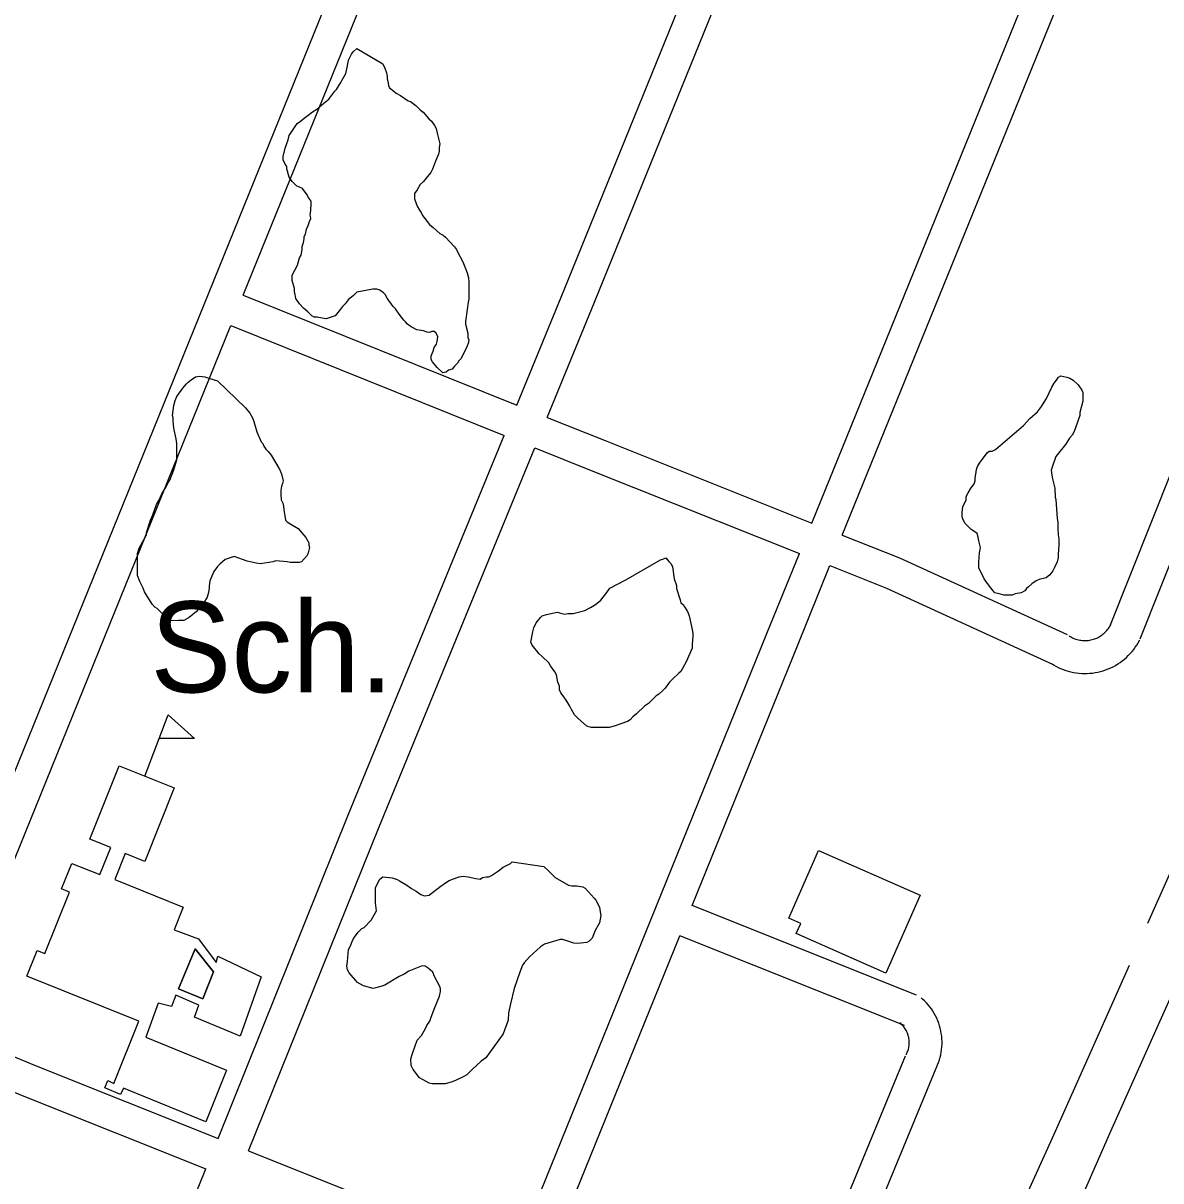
# Model space of a CAD drawing. Extents: x 3677843 to 3715951, y 511991 to 537744.
# Drawn here: x 3701959 to 3702998, y 530562 to 531620 of the extents above; entities that cross this region are included whole.
import ezdxf

# ---------------------------------------------------------------- set-up
doc = ezdxf.new("R2010")
doc.units = 0
for name, color, linetype in [('V-BLDG-IDEN', 7, 'Continuous'), ('V-BLDG-OTLN', 7, 'Continuous'), ('V-ROAD-CNTR', 7, 'Continuous'), ('V-SITE-VEGE', 7, 'Continuous'), ('V-TOPO-SHOR', 7, 'Continuous')]:
    doc.layers.add(name, color=color, linetype=linetype)

msp = doc.modelspace()

# ---------------------------------------------------------------- linework, layer by layer
at = {"layer": 'V-BLDG-OTLN'}
msp.add_line((3702070.4, 530931.8), (3702091.8, 530987.8), dxfattribs=at)
for points in [[(3702091.8, 530987.8), (3702115.7, 530966.3), (3702083.5, 530966.3)], [(3701962.5, 530749.1), (3701972, 530772.7), (3701979.2, 530769.8), (3702001.7, 530826), (3701994.3, 530828.9), (3702003.6, 530852.2), (3702029.4, 530841.9), (3702039.3, 530866.7), (3702020.1, 530874.4), (3702046.9, 530941.4), (3702097.3, 530921.3), (3702070.3, 530853.9), (3702052.4, 530861.1), (3702042.9, 530837.3), (3702105.5, 530812.2), (3702097.2, 530791.6), (3702119.5, 530783.4), (3702135.5, 530761.7), (3702137.1, 530767.3), (3702176.5, 530748.7), (3702157.6, 530694.5), (3702115.7, 530711.6), (3702119.8, 530722.6), (3702098.7, 530731.7), (3702094.6, 530721.6), (3702082.6, 530724.5), (3702071.2, 530693.3), (3702145, 530663.3), (3702126, 530616), (3702051, 530647), (3702048.2, 530641), (3702034, 530647.3), (3702036.5, 530653.9), (3702042.2, 530651.1), (3702065, 530708.1)], [(3702685.6, 530863.8), (3702778.4, 530823), (3702747.2, 530752), (3702665.3, 530788), (3702669.4, 530797.4), (3702658.5, 530802.1)], [(3702101.1, 530737.6), (3702116.3, 530774.2), (3702133, 530753), (3702123.3, 530728.4)], [(3702101.1, 530737.6), (3702123.3, 530728.4), (3702133, 530753), (3702116.3, 530774.2)]]:
    msp.add_lwpolyline(points, close=True, dxfattribs=at)
at = {"layer": 'V-ROAD-CNTR'}
for points in [[(3701860.7, 530712.8), (3701904.4, 530820.5), (3702261.5, 531700.9), (3702468.9, 532205.8)], [(3702160.1, 531371.2), (3702289.2, 531689.6), (3702496.7, 532194.4)], [(3702410.1, 531270.7), (3702453.3, 531375.9), (3702625.4, 531799.9), (3702761.6, 532121.7)], [(3702979.5, 531057.3), (3703093.9, 531344.4), (3703231.9, 531683.1), (3703252.5, 531732.1), (3703253.2, 531746.6), (3703250.7, 531762.3), (3703244, 531773.7), (3703231.3, 531789.2), (3703213.4, 531803.5), (3703027.9, 531883.7), (3702746.4, 532008.7)], [(3702437.9, 531259.5), (3702481.1, 531364.6), (3702653.1, 531788.4), (3702734.7, 531981)], [(3702679.5, 531163), (3702969.5, 531876.9)], [(3702707.4, 531151.9), (3702996.9, 531864.7)], [(3702951.6, 531068.5), (3703066.1, 531355.6), (3703204.1, 531694.6), (3703222.8, 531738.9), (3703223.1, 531745), (3703222, 531752), (3703219.3, 531756.5), (3703210.1, 531767.7), (3703197.8, 531777.5), (3703015.9, 531856.3), (3702996.9, 531864.7)], [(3702160.1, 531371.2), (3702410.1, 531270.7)], [(3701888.4, 530701.4), (3701932.2, 530809.2), (3702148.8, 531343.4)], [(3702148.8, 531343.4), (3702398.7, 531243)], [(3702437.9, 531259.5), (3702490.7, 531238.3), (3702679.5, 531163)], [(3702137.4, 530600.9), (3702256.5, 530897), (3702398.7, 531243)], [(3702165.2, 530589.7), (3702284.3, 530885.7), (3702426.5, 531231.8)], [(3702426.5, 531231.8), (3702479.6, 531210.4), (3702668.3, 531135.2)], [(3702707.4, 531151.9), (3702759.6, 531131.1), (3702912.6, 531061.1)], [(3702407.7, 530492.6), (3702638.6, 531062.1), (3702668.3, 531135.2)], [(3702570.2, 530813.7), (3702666.4, 531050.8), (3702696.1, 531124.1)], [(3702696.1, 531124.1), (3702747.8, 531103.5), (3702900.1, 531033.8)], [(3702914.4, 531060.1), (3702915.6, 531059.3), (3702916.6, 531058.8), (3702917.6, 531058.2), (3702918.7, 531057.7), (3702919.8, 531057.3), (3702920.8, 531056.9), (3702921.9, 531056.6), (3702923.1, 531056.3), (3702924.2, 531056.1), (3702925.3, 531055.9), (3702926.5, 531055.7), (3702927.6, 531055.7), (3702928.8, 531055.6), (3702929.9, 531055.6), (3702931.1, 531055.7), (3702932.2, 531055.8), (3702933.3, 531056), (3702934.5, 531056.2), (3702935.6, 531056.5), (3702936.7, 531056.8), (3702937.8, 531057.1), (3702938.9, 531057.5), (3702939.9, 531058), (3702941, 531058.5), (3702942, 531059.1), (3702943, 531059.6), (3702943.9, 531060.3), (3702944.8, 531061), (3702945.7, 531061.7), (3702946.6, 531062.4), (3702947.4, 531063.2), (3702948.2, 531064.1), (3702949, 531064.9), (3702949.7, 531065.8), (3702950.4, 531066.7), (3702951, 531067.7), (3702951.6, 531068.7), (3702952.3, 531069.9), (3702952.2, 531069.8)], [(3702898.4, 531034.7), (3702900.2, 531033.6), (3702902.4, 531032.4), (3702904.6, 531031.2), (3702906.8, 531030.2), (3702909.1, 531029.3), (3702911.4, 531028.4), (3702913.8, 531027.7), (3702916.2, 531027.1), (3702918.6, 531026.6), (3702921.1, 531026.2), (3702923.5, 531025.9), (3702926, 531025.7), (3702928.5, 531025.6), (3702930.9, 531025.6), (3702933.4, 531025.8), (3702935.9, 531026), (3702938.3, 531026.4), (3702940.7, 531026.8), (3702943.1, 531027.4), (3702945.5, 531028.1), (3702947.9, 531028.9), (3702950.2, 531029.8), (3702952.5, 531030.7), (3702954.7, 531031.8), (3702956.9, 531033), (3702959, 531034.3), (3702961, 531035.6), (3702963, 531037.1), (3702965, 531038.7), (3702966.8, 531040.3), (3702968.6, 531042), (3702970.3, 531043.8), (3702972, 531045.6), (3702973.5, 531047.6), (3702975, 531049.6), (3702976.4, 531051.6), (3702977.6, 531053.7), (3702978.7, 531055.7), (3702978.8, 531056)], [(3702775.2, 530731.9), (3702570.2, 530813.7)], [(3702300.2, 530147.8), (3702363.9, 530304.7), (3702559, 530785.9)], [(3702764.1, 530704), (3702559, 530785.9)], [(3702792.5, 530664), (3702793.5, 530665.9), (3702794.4, 530668.2), (3702795.3, 530670.4), (3702796.1, 530672.7), (3702796.8, 530675.1), (3702797.3, 530677.4), (3702797.8, 530679.8), (3702798.1, 530682.3), (3702798.3, 530684.7), (3702798.5, 530687.1), (3702798.5, 530689.5), (3702798.4, 530692), (3702798.2, 530694.4), (3702797.8, 530696.8), (3702797.4, 530699.2), (3702796.9, 530701.6), (3702796.2, 530703.9), (3702795.4, 530706.2), (3702794.6, 530708.5), (3702793.6, 530710.8), (3702792.5, 530712.9), (3702791.4, 530715.1), (3702790.1, 530717.2), (3702788.8, 530719.2), (3702787.3, 530721.1), (3702785.8, 530723), (3702784.2, 530724.9), (3702782.4, 530726.6), (3702780.7, 530728.2), (3702779.5, 530729.3)], [(3702765.7, 530677.4), (3702766.3, 530678.6), (3702766.7, 530679.6), (3702767.1, 530680.6), (3702767.4, 530681.6), (3702767.7, 530682.6), (3702768, 530683.7), (3702768.2, 530684.7), (3702768.3, 530685.8), (3702768.4, 530686.8), (3702768.5, 530687.9), (3702768.5, 530689), (3702768.4, 530690), (3702768.3, 530691.1), (3702768.2, 530692.1), (3702768, 530693.2), (3702767.8, 530694.2), (3702767.5, 530695.2), (3702767.1, 530696.3), (3702766.8, 530697.2), (3702766.3, 530698.2), (3702765.9, 530699.2), (3702765.4, 530700.1), (3702764.8, 530701), (3702764.2, 530701.9), (3702763.6, 530702.8), (3702762.9, 530703.6), (3702762.2, 530704.4), (3702761.5, 530705.1), (3702760.7, 530705.9), (3702759.9, 530706.6)], [(3701888.4, 530701.4), (3701971.2, 530667.4), (3702137.4, 530600.9)], [(3701877.2, 530673.6), (3701960, 530639.6), (3702126.2, 530573.1)], [(3702511.7, 530062), (3702765.2, 530676.4)], [(3702157.6, 529523.5), (3702277.1, 529530.7), (3702299.4, 529533.9), (3702310, 529539.5), (3702324.9, 529551.9), (3702333.7, 529565.8), (3702345.2, 529594.4), (3702513.6, 529988.1), (3702793, 530665)], [(3702165.2, 530589.7), (3702407.7, 530492.6)], [(3702001.9, 530268), (3702109.5, 530531.7), (3702126.2, 530573.1)]]:
    msp.add_lwpolyline(points, dxfattribs=at)
at = {"layer": 'V-SITE-VEGE'}
for points in [[(3702337.5, 531305.2), (3702333.1, 531310.2), (3702332, 531312.3), (3702332, 531315.6), (3702333.6, 531320), (3702334.7, 531323.2), (3702336.9, 531326.5), (3702337.5, 531328.7), (3702338, 531333.1), (3702336.4, 531336.3), (3702334.7, 531338), (3702332.6, 531338), (3702330.4, 531336.9), (3702328.2, 531337.4), (3702324.9, 531338.5), (3702318.9, 531339.6), (3702313.5, 531342.3), (3702310.2, 531344.5), (3702308.6, 531346.7), (3702306.9, 531348.3), (3702302.6, 531353.8), (3702299.3, 531358.7), (3702297.1, 531360.9), (3702291.7, 531368.5), (3702290, 531371.8), (3702288.4, 531373.4), (3702285.1, 531375.6), (3702282.4, 531376.7), (3702278.6, 531376.7), (3702263.9, 531374), (3702261.1, 531370.7), (3702256.2, 531366.9), (3702253.5, 531363.1), (3702250.8, 531360.9), (3702249.1, 531358.2), (3702244.2, 531352.2), (3702236, 531349.5), (3702232.2, 531350), (3702227.8, 531351.1), (3702225.1, 531351.1), (3702222.9, 531352.2), (3702219.1, 531356), (3702215.3, 531359.3), (3702211.5, 531363.1), (3702208.2, 531368), (3702207.7, 531371.8), (3702207.1, 531374), (3702207.1, 531377.3), (3702205, 531384.4), (3702205, 531389.3), (3702209.9, 531398.6), (3702211.5, 531405.1), (3702213.1, 531407.8), (3702214.2, 531412.8), (3702214.2, 531415.5), (3702215.3, 531419.3), (3702215.9, 531422.6), (3702215.9, 531424.8), (3702217, 531426.9), (3702218.1, 531431.3), (3702219.7, 531434.6), (3702220.8, 531438.4), (3702221.9, 531441.1), (3702221.3, 531444.9), (3702221.9, 531448.2), (3702221.9, 531450.4), (3702222.4, 531453.1), (3702222.4, 531456.9), (3702219.7, 531460.7), (3702218.6, 531462.9), (3702214.3, 531468.4), (3702208.8, 531471.1), (3702205, 531474.9), (3702202.3, 531478.8), (3702200.1, 531486.4), (3702200.1, 531488.6), (3702198.5, 531490.8), (3702196.8, 531494.6), (3702196.8, 531497.8), (3702198.5, 531505.5), (3702201.2, 531513.1), (3702202.3, 531516.9), (3702209.4, 531527.8), (3702212.7, 531530), (3702215.9, 531532.7), (3702219.7, 531535.5), (3702223.6, 531538.7), (3702227.4, 531540.9), (3702231.8, 531544.7), (3702233.9, 531546.4), (3702238.3, 531550.2), (3702243.8, 531557.3), (3702245.4, 531558.9), (3702248.7, 531564.4), (3702251.4, 531569.3), (3702254.1, 531573.6), (3702255.2, 531579.1), (3702256.3, 531585.6), (3702259, 531591.1), (3702260.7, 531593.3), (3702264, 531596.5)], [(3702264, 531596.5), (3702287.9, 531582.3), (3702289.6, 531578.5), (3702291.2, 531574.2), (3702291.8, 531570.9), (3702291.8, 531568.7), (3702292.3, 531566.5), (3702292.8, 531562.7), (3702293.9, 531560.5), (3702297.8, 531557.3), (3702299.9, 531555.6), (3702303.8, 531553.4), (3702310.8, 531548.5), (3702313, 531548), (3702317.9, 531544.2), (3702321.7, 531540.3), (3702324.5, 531538.2), (3702329.9, 531532.1), (3702332.1, 531530), (3702334.8, 531526.1), (3702336.5, 531523.4), (3702337.6, 531518), (3702339.7, 531509.2), (3702339.2, 531506), (3702339.2, 531502.7), (3702338.6, 531500), (3702335.9, 531493.4), (3702333.2, 531486.3), (3702331.5, 531483.1), (3702329.9, 531480.9), (3702325, 531474.9), (3702321.7, 531472.2), (3702319, 531467.2), (3702316.8, 531464), (3702316.8, 531459.1), (3702319, 531452.5), (3702321.2, 531448.7), (3702322.8, 531446.5), (3702323.9, 531443.8), (3702330.4, 531435.6), (3702333.7, 531432.9), (3702339.7, 531427.4), (3702343, 531425.8), (3702345.1, 531424.1), (3702353.3, 531415.4), (3702355, 531412.7), (3702356.6, 531409.4), (3702359.9, 531403.4), (3702361.5, 531400.1), (3702362.6, 531396.9), (3702364.8, 531391.4), (3702365.9, 531387), (3702366.4, 531383.2), (3702366.4, 531367.4), (3702365.8, 531364.7), (3702364.7, 531358.1), (3702363.1, 531347.2), (3702363.1, 531344.5), (3702365.3, 531336.3), (3702365.3, 531332.5), (3702366.4, 531330.3), (3702365.8, 531327.1), (3702364.2, 531323.2), (3702359.3, 531313.4), (3702357.1, 531311.2), (3702356, 531309.1), (3702353.3, 531306.3), (3702351.1, 531303.6), (3702347.8, 531302.5), (3702345.6, 531300.9), (3702342.4, 531300.3), (3702337.5, 531305.2)], [(3702168.9, 531258.4), (3702170, 531255.7), (3702172.7, 531246.4), (3702176.5, 531237.1), (3702178.2, 531235.5), (3702179.2, 531233.3), (3702180.9, 531230.6), (3702183.1, 531228.4), (3702185.8, 531225.1), (3702192.9, 531213.1), (3702194, 531211), (3702195.6, 531206.6), (3702196.7, 531201.7), (3702196.1, 531199), (3702195.1, 531196.8), (3702194.5, 531193), (3702194.5, 531189.1), (3702195, 531184.2), (3702196.7, 531180.4), (3702197.2, 531175.5), (3702198.9, 531165.7), (3702200.5, 531164), (3702203.8, 531161.9), (3702210.3, 531158), (3702217.4, 531149.9), (3702219, 531147.1), (3702220.1, 531144.9), (3702220.1, 531142.8), (3702220.7, 531140.6), (3702219.6, 531135.7), (3702218.5, 531133.5), (3702213.6, 531127.5), (3702211.4, 531127), (3702203.2, 531127), (3702200.5, 531127.5), (3702190.1, 531128.6), (3702187.4, 531127.5), (3702175.9, 531125.9), (3702172.1, 531126.4), (3702163.9, 531128.1), (3702151.9, 531132.4), (3702143.7, 531129.7), (3702138.8, 531125.3), (3702136.7, 531123.2), (3702133.4, 531118.8), (3702129.6, 531110.1), (3702129, 531105.7), (3702129, 531103.5), (3702128.5, 531099.7), (3702127.4, 531095.4), (3702124.1, 531089.9), (3702119.2, 531083.9), (3702117.5, 531082.3), (3702111, 531076.8), (3702106.1, 531074.1), (3702101.2, 531074.1), (3702093, 531073.6), (3702091.4, 531075.2), (3702088.6, 531078.5), (3702085.9, 531080.6), (3702081.6, 531085), (3702079.4, 531086.1), (3702077.2, 531088.8), (3702070.1, 531100.3), (3702069, 531103.6), (3702065.7, 531109.6), (3702063.6, 531115), (3702063.6, 531135.2), (3702065.2, 531140.1), (3702071.8, 531152.1), (3702071.8, 531154.3), (3702075.6, 531165.7), (3702076.7, 531168.5), (3702077.8, 531170.6), (3702081, 531179.9), (3702083.2, 531183.7), (3702086, 531189.7), (3702090.3, 531196.8), (3702091.4, 531199.5), (3702093.1, 531202.3), (3702096.9, 531211.5), (3702099.6, 531220.8), (3702099.6, 531235.5), (3702099.1, 531239.9), (3702096.9, 531249.7), (3702096.4, 531256.3), (3702096.4, 531259), (3702095.8, 531261.2), (3702096.9, 531270.4), (3702098, 531274.8), (3702099.6, 531278.6), (3702105.1, 531286.3), (3702106.7, 531287.9), (3702108.4, 531290.1), (3702110, 531291.7), (3702112.7, 531293.9), (3702116.6, 531296.6), (3702120.4, 531297.2), (3702125.3, 531296.6), (3702129.6, 531295), (3702136.7, 531292.8)], [(3702136.7, 531292.8), (3702162.4, 531268.2), (3702166.2, 531263.3), (3702168.9, 531258.4)], [(3702462.1, 530779.4), (3702455, 530781.6), (3702451.8, 530782.7), (3702449.6, 530782.7), (3702435.4, 530778.3), (3702431.6, 530776.1), (3702421.7, 530766.9), (3702416.8, 530761.4), (3702415.2, 530759.2), (3702413, 530752.7), (3702407.6, 530738), (3702404.3, 530723.8), (3702402.6, 530715.6), (3702402.1, 530709.1), (3702397.7, 530696.5), (3702381.9, 530674.7), (3702377.5, 530671.4), (3702369.3, 530663.8), (3702364.4, 530658.9), (3702361.2, 530657.3), (3702354.1, 530654), (3702350.2, 530652.4), (3702344.8, 530650.7), (3702332.8, 530650.7), (3702330.1, 530651.3), (3702324.6, 530654.6), (3702321.3, 530656.2), (3702315.3, 530663.8), (3702313.7, 530667.7), (3702313.2, 530673.7), (3702314.8, 530678.6), (3702319.2, 530690.6), (3702323, 530694.9), (3702326.8, 530701.5), (3702327.9, 530704.2), (3702330.6, 530708), (3702331.7, 530710.7), (3702334.5, 530718.9), (3702339.4, 530730.9), (3702340.5, 530735.3), (3702340.5, 530737.5), (3702339.9, 530739.6), (3702335, 530748.9), (3702333.4, 530752.7), (3702329, 530756.6), (3702326.3, 530758.2), (3702323.6, 530758.7), (3702311.6, 530753.8), (3702307.2, 530751.1), (3702302.8, 530748.9), (3702289.7, 530740.8), (3702285.9, 530739.7), (3702278.8, 530738), (3702270.1, 530740.2), (3702264.7, 530743.5), (3702257, 530752.2), (3702255.4, 530754.9), (3702254.8, 530758.2), (3702255.4, 530762.6), (3702256.5, 530773.5), (3702258.1, 530776.8), (3702260.3, 530782.2), (3702262, 530784.9), (3702265.2, 530789.3), (3702268.5, 530792.6), (3702270.7, 530793.7), (3702277.2, 530800.2), (3702278.3, 530802.4), (3702282.1, 530808.9), (3702281.1, 530816), (3702281.1, 530830.2), (3702284.9, 530837.8), (3702287.6, 530840), (3702296.3, 530838.9), (3702300.7, 530837.3), (3702302.9, 530836.2), (3702308.9, 530832.9), (3702313.8, 530829.1), (3702318.1, 530826.9), (3702322.5, 530823.6), (3702325.8, 530822.6), (3702330.1, 530823.1), (3702331.8, 530824.7), (3702338.3, 530829.6), (3702341.1, 530831.8), (3702343.8, 530833.5), (3702347.6, 530836.2), (3702351.4, 530837.8), (3702357.4, 530840), (3702361.2, 530840.5), (3702365.6, 530840), (3702372.7, 530838.3), (3702376.5, 530837.8), (3702378.7, 530839.4), (3702382.5, 530840), (3702384.7, 530840), (3702386.9, 530841.1), (3702393.4, 530845.4), (3702397.8, 530848.7), (3702404.3, 530852), (3702406, 530853.6)], [(3702406, 530853.6), (3702434.9, 530849.2), (3702439.2, 530845.4), (3702445.2, 530839.4), (3702457.2, 530832.3), (3702460.5, 530831.8), (3702464.9, 530831.8), (3702470.3, 530830.7), (3702472.5, 530829.6), (3702480.7, 530820.3), (3702482.3, 530818.7), (3702485.6, 530812.1), (3702486.1, 530807.8), (3702486.7, 530804.5), (3702485.6, 530797.9), (3702484.5, 530795.8), (3702481.8, 530790.8), (3702479, 530783.8), (3702476.3, 530781), (3702474.1, 530779.9), (3702465.9, 530778.9), (3702462.1, 530779.4)]]:
    msp.add_lwpolyline(points, dxfattribs=at)
for points in [[(3702847.4, 531230.3), (3702873, 531252.1), (3702878.5, 531258.6), (3702885.6, 531264.6), (3702889.4, 531269.5), (3702891.6, 531273.4), (3702893.8, 531276.6), (3702898.7, 531287), (3702900.9, 531290.8), (3702903.1, 531293.5), (3702904.7, 531296.3), (3702906.9, 531297.4), (3702912.3, 531296.3), (3702915.1, 531295.2), (3702918.3, 531293.5), (3702922.7, 531289.2), (3702926, 531284.3), (3702927, 531282.1), (3702927, 531274.4), (3702924.3, 531264.1), (3702924.3, 531261.3), (3702920.5, 531249.9), (3702918.9, 531246.1), (3702917.2, 531243.4), (3702915, 531240.6), (3702911.2, 531234.6), (3702902.5, 531223.7), (3702899.2, 531215), (3702898.1, 531211.2), (3702898.7, 531206.8), (3702899.2, 531203.5), (3702901.4, 531194.8), (3702901.9, 531186.6), (3702902.5, 531184.5), (3702903.5, 531167), (3702904.1, 531163.7), (3702904.1, 531158.3), (3702904.6, 531152.3), (3702905.2, 531148.5), (3702905.2, 531143), (3702904.6, 531134.3), (3702904.6, 531131.5), (3702903.5, 531127.7), (3702901.3, 531122.3), (3702899.7, 531119.5), (3702897, 531115.7), (3702893.7, 531113), (3702887.2, 531111.4), (3702884.4, 531110.3), (3702880.6, 531107.6), (3702877.3, 531104.8), (3702875.7, 531103.2), (3702874.1, 531101), (3702870.8, 531099.4), (3702865.3, 531098.3), (3702862.6, 531097.2), (3702855, 531097.2), (3702850.6, 531098.3), (3702846.8, 531099.4), (3702845.2, 531101), (3702840.8, 531106.5), (3702838.6, 531109.8), (3702837, 531111.9), (3702834.3, 531117.9), (3702832.1, 531121.8), (3702832.1, 531127.2), (3702832.6, 531135.9), (3702833.2, 531138.7), (3702833.7, 531140.8), (3702832.1, 531146.8), (3702831.5, 531150.1), (3702830.4, 531153.4), (3702828.3, 531155), (3702825, 531157.2), (3702819.5, 531162.7), (3702817.9, 531165.9), (3702816.8, 531168.7), (3702816.8, 531172.5), (3702817.4, 531177.9), (3702819, 531181.2), (3702820.6, 531183.9), (3702820.6, 531187.2), (3702822.3, 531190.5), (3702824.5, 531194.3), (3702827.7, 531198.7), (3702828.8, 531201.4), (3702828.8, 531203.6), (3702829.9, 531211.8), (3702831, 531214.5), (3702832.7, 531217.8), (3702839.8, 531227), (3702841.4, 531228.7), (3702844.1, 531228.7)], [(3702509.7, 531111), (3702541.4, 531129.5), (3702543.5, 531130.1), (3702546.3, 531131.2), (3702549, 531127.9), (3702551.2, 531125.7), (3702552.3, 531123), (3702553.9, 531112.1), (3702556.1, 531106.1), (3702556.1, 531103.3), (3702559.3, 531093), (3702559.9, 531090.2), (3702562.1, 531088.6), (3702563.2, 531086.4), (3702565.9, 531082.1), (3702567.5, 531078.2), (3702569.7, 531068.4), (3702570.8, 531062.4), (3702570.8, 531059.7), (3702570.2, 531052.1), (3702570.2, 531048.8), (3702564.8, 531036.2), (3702559.9, 531027.5), (3702558.2, 531025.9), (3702552.2, 531020.4), (3702549.5, 531017.7), (3702545.7, 531012.3), (3702543.5, 531010.1), (3702539.7, 531006.8), (3702537.5, 531005.2), (3702530.4, 530998.1), (3702526.6, 530995.9), (3702519.5, 530988.8), (3702516.2, 530986.1), (3702513.5, 530983.4), (3702511.3, 530981.7), (3702499.8, 530977.9), (3702494.4, 530976.3), (3702478, 530976.3), (3702474.2, 530977.4), (3702466, 530984.5), (3702462.8, 530987.8), (3702460, 530992.7), (3702458.4, 530995.9), (3702455.7, 531000.3), (3702452.4, 531005.2), (3702450.2, 531007.9), (3702449.1, 531010.7), (3702449.1, 531013.9), (3702447.5, 531017.8), (3702446.4, 531024.3), (3702444.8, 531027), (3702441, 531032.5), (3702439.3, 531035.2), (3702433.3, 531041.2), (3702430.6, 531043.4), (3702424.1, 531051.6), (3702423, 531054.3), (3702424.6, 531063.6), (3702425.7, 531067.4), (3702427.9, 531071.8), (3702431.7, 531076.7), (3702433.3, 531078.3), (3702437.2, 531079.4), (3702447, 531081.6), (3702451.3, 531080.5), (3702454.1, 531079.9), (3702456.8, 531080.5), (3702461.7, 531080.5), (3702472.1, 531083.2), (3702477.5, 531085.9), (3702481.9, 531088.6), (3702486.8, 531092.5), (3702492.3, 531099.6), (3702495, 531103.4)]]:
    msp.add_lwpolyline(points, close=True, dxfattribs=at)
at = {"layer": 'V-TOPO-SHOR'}
msp.add_line((3703029.5, 530895.1), (3702986.1, 530797.3), dxfattribs=at)
for points in [[(3703314.7, 531408.4), (3703187.7, 531130.5), (3702999.9, 530713.5), (3702952.2, 530607.4), (3702846.8, 530366.4), (3702736.8, 530130.1)], [(3702969.3, 530759), (3702900.5, 530604.6), (3702775.1, 530327.7), (3702690.7, 530132.2)]]:
    msp.add_lwpolyline(points, dxfattribs=at)

# ---------------------------------------------------------------- texts
at = {"layer": 'V-BLDG-IDEN'}
msp.add_text('Sch.', height=83, dxfattribs=at).set_placement((3702075.4, 531008.4))

doc.saveas('drawing.dxf')
